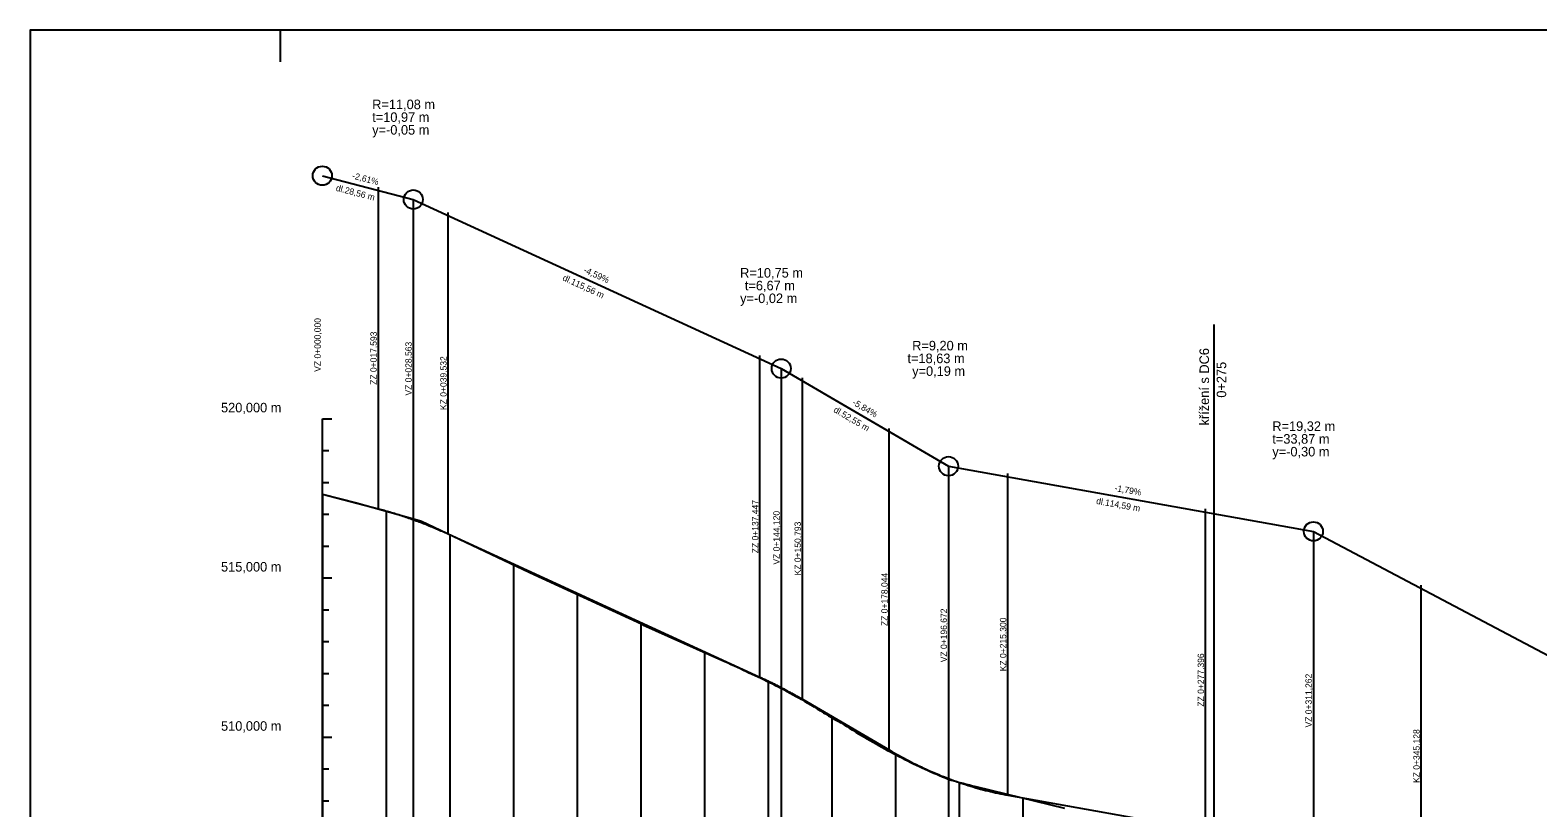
# Model space of a CAD drawing. Extents: x -632716 to -629545, y -1094726 to -1088285.
# Drawn here: x -632705.7 to -632232.2, y -1094376.5 to -1094132.3 of the extents above; entities that cross this region are included whole.
import ezdxf

# ---------------------------------------------------------------- set-up
doc = ezdxf.new("R2010")
doc.units = 0
for name, color, linetype in [('20', 7, 'Continuous'), ('Default', 7, 'Continuous'), ('formát', 7, 'Continuous'), ('REZ_POPIS', 7, 'Continuous'), ('REZ_TENKA', 7, 'Continuous'), ('REZ_TLUSTA', 7, 'Continuous'), ('SKLONY_NIVELETA', 7, 'Continuous'), ('SKLONY_POPIS', 7, 'Continuous'), ('TECNY_NIVELETA', 7, 'Continuous'), ('VOZOVKA', 7, 'Continuous')]:
    doc.layers.add(name, color=color, linetype=linetype)

msp = doc.modelspace()

# ---------------------------------------------------------------- linework, layer by layer
at = {"layer": '20'}
for points in [[(-632613.94, -1094277.99), (-632613.94, -1094604.31), (-632613.94, -1094654.31), (-632613.94, -1094594.31)], [(-632593.94, -1094283.24), (-632593.94, -1094604.31), (-632593.94, -1094654.31), (-632593.94, -1094594.31)], [(-632573.94, -1094290.71), (-632573.94, -1094604.31), (-632573.94, -1094654.31), (-632573.94, -1094594.31)], [(-632553.94, -1094299.9), (-632553.94, -1094604.31), (-632553.94, -1094654.31), (-632553.94, -1094594.31)], [(-632533.94, -1094309.09), (-632533.94, -1094604.31), (-632533.94, -1094654.31), (-632533.94, -1094594.31)], [(-632513.94, -1094318.28), (-632513.94, -1094604.31), (-632513.94, -1094654.31), (-632513.94, -1094594.31)], [(-632493.94, -1094327.46), (-632493.94, -1094604.31), (-632493.94, -1094654.31), (-632493.94, -1094594.31)], [(-632473.94, -1094336.68), (-632473.94, -1094604.31), (-632473.94, -1094654.31), (-632473.94, -1094594.31)], [(-632453.94, -1094347.82), (-632453.94, -1094604.31), (-632453.94, -1094654.31), (-632453.94, -1094594.31)], [(-632433.94, -1094359.47), (-632433.94, -1094604.31), (-632433.94, -1094654.31), (-632433.94, -1094594.31)], [(-632413.94, -1094368.54), (-632413.94, -1094604.31), (-632413.94, -1094654.31), (-632413.94, -1094594.31)], [(-632393.94, -1094373.39), (-632393.94, -1094604.31), (-632393.94, -1094654.31), (-632393.94, -1094594.31)]]:
    msp.add_lwpolyline(points, dxfattribs=at)
at = {"layer": 'Default'}
for p, q in [((-632613.94, -1094277.99), (-632596.34, -1094282.58)), ((-632574.41, -1094290.49), (-632476.49, -1094335.48)), ((-632463.14, -1094342.44), (-632435.89, -1094358.35)), ((-632398.64, -1094372.55), (-632336.54, -1094383.65))]:
    msp.add_line(p, q, dxfattribs=at)
for points in [[(-632596.34, -1094282.58), (-632595.89, -1094282.71), (-632595.43, -1094282.83), (-632594.97, -1094282.95), (-632594.52, -1094283.08), (-632594.06, -1094283.21), (-632593.6, -1094283.34), (-632593.15, -1094283.47), (-632592.69, -1094283.6), (-632592.23, -1094283.74), (-632591.77, -1094283.87), (-632591.32, -1094284.01), (-632590.86, -1094284.15), (-632590.4, -1094284.3), (-632589.95, -1094284.44), (-632589.49, -1094284.59), (-632589.03, -1094284.74), (-632588.57, -1094284.89), (-632588.12, -1094285.04), (-632587.66, -1094285.2), (-632587.2, -1094285.35), (-632586.75, -1094285.51), (-632586.29, -1094285.67), (-632585.83, -1094285.83), (-632584.92, -1094286.16), (-632584.46, -1094286.33), (-632584, -1094286.5), (-632583.55, -1094286.67), (-632583.09, -1094286.84), (-632582.63, -1094287.02), (-632582.18, -1094287.19), (-632581.72, -1094287.37), (-632581.26, -1094287.55), (-632580.8, -1094287.74), (-632580.35, -1094287.92), (-632579.89, -1094288.11), (-632579.43, -1094288.3), (-632578.98, -1094288.49), (-632578.52, -1094288.68), (-632578.06, -1094288.87), (-632577.6, -1094289.07), (-632577.15, -1094289.27), (-632576.69, -1094289.47), (-632576.23, -1094289.67), (-632575.78, -1094289.87), (-632575.32, -1094290.08), (-632574.86, -1094290.28), (-632574.41, -1094290.49)], [(-632476.49, -1094335.48), (-632476.21, -1094335.61), (-632475.93, -1094335.74), (-632475.66, -1094335.87), (-632475.38, -1094336), (-632475.1, -1094336.13), (-632474.82, -1094336.26), (-632474.54, -1094336.39), (-632474.27, -1094336.53), (-632473.99, -1094336.66), (-632473.71, -1094336.79), (-632473.43, -1094336.93), (-632473.15, -1094337.07), (-632472.88, -1094337.2), (-632472.6, -1094337.34), (-632472.32, -1094337.48), (-632472.04, -1094337.62), (-632471.76, -1094337.76), (-632471.49, -1094337.9), (-632471.21, -1094338.04), (-632470.93, -1094338.18), (-632470.65, -1094338.32), (-632470.37, -1094338.47), (-632470.1, -1094338.61), (-632469.54, -1094338.9), (-632469.26, -1094339.05), (-632468.98, -1094339.19), (-632468.71, -1094339.34), (-632468.43, -1094339.49), (-632468.15, -1094339.64), (-632467.87, -1094339.79), (-632467.59, -1094339.94), (-632467.32, -1094340.09), (-632467.04, -1094340.24), (-632466.76, -1094340.39), (-632466.48, -1094340.55), (-632466.2, -1094340.7), (-632465.93, -1094340.86), (-632465.65, -1094341.01), (-632465.37, -1094341.17), (-632465.09, -1094341.32), (-632464.81, -1094341.48), (-632464.53, -1094341.64), (-632464.26, -1094341.8), (-632463.98, -1094341.96), (-632463.7, -1094342.12), (-632463.42, -1094342.28), (-632463.14, -1094342.44)], [(-632435.89, -1094358.35), (-632435.12, -1094358.8), (-632434.34, -1094359.24), (-632433.57, -1094359.68), (-632432.79, -1094360.11), (-632432.01, -1094360.53), (-632431.24, -1094360.95), (-632430.46, -1094361.36), (-632429.68, -1094361.76), (-632428.91, -1094362.16), (-632428.13, -1094362.55), (-632427.36, -1094362.93), (-632426.58, -1094363.31), (-632425.8, -1094363.68), (-632425.03, -1094364.05), (-632424.25, -1094364.41), (-632423.48, -1094364.76), (-632422.7, -1094365.1), (-632421.92, -1094365.44), (-632421.15, -1094365.77), (-632420.37, -1094366.1), (-632419.59, -1094366.42), (-632418.82, -1094366.73), (-632418.04, -1094367.03), (-632416.49, -1094367.63), (-632415.71, -1094367.91), (-632414.94, -1094368.19), (-632414.16, -1094368.46), (-632413.38, -1094368.73), (-632412.61, -1094368.99), (-632411.83, -1094369.24), (-632411.06, -1094369.49), (-632410.28, -1094369.73), (-632409.5, -1094369.96), (-632408.73, -1094370.19), (-632407.95, -1094370.41), (-632407.18, -1094370.63), (-632406.4, -1094370.83), (-632405.62, -1094371.03), (-632404.85, -1094371.23), (-632404.07, -1094371.42), (-632403.29, -1094371.6), (-632402.52, -1094371.77), (-632401.74, -1094371.94), (-632400.97, -1094372.1), (-632400.19, -1094372.26), (-632399.41, -1094372.41), (-632398.64, -1094372.55)]]:
    msp.add_lwpolyline(points, dxfattribs=at)
at = {"layer": 'formát'}
msp.add_line((-632627.11, -1094142.26), (-632627.11, -1094132.26), dxfattribs=at)
msp.add_lwpolyline([(-632705.71, -1094726.26), (-631367.11, -1094726.26), (-631367.11, -1094132.26), (-632705.71, -1094132.26)], close=True, dxfattribs=at)
at = {"layer": 'REZ_TENKA'}
for p, q in [((-632613.94, -1094654.31), (-632613.94, -1094254.31)), ((-632613.94, -1094264.31), (-632611.94, -1094264.31)), ((-632613.94, -1094274.31), (-632611.94, -1094274.31)), ((-632613.94, -1094284.31), (-632611.94, -1094284.31)), ((-632613.94, -1094294.31), (-632611.94, -1094294.31)), ((-632613.94, -1094314.31), (-632611.94, -1094314.31)), ((-632613.94, -1094324.31), (-632611.94, -1094324.31)), ((-632613.94, -1094334.31), (-632611.94, -1094334.31)), ((-632613.94, -1094344.31), (-632611.94, -1094344.31)), ((-632613.94, -1094364.31), (-632611.94, -1094364.31)), ((-632613.94, -1094374.31), (-632611.94, -1094374.31))]:
    msp.add_line(p, q, dxfattribs=at)
at = {"layer": 'REZ_TLUSTA'}
for p, q in [((-632613.94, -1094254.31), (-632610.94, -1094254.31)), ((-632613.94, -1094254.31), (-632610.94, -1094254.31)), ((-632613.94, -1094304.31), (-632610.94, -1094304.31)), ((-632613.94, -1094354.31), (-632610.94, -1094354.31))]:
    msp.add_line(p, q, dxfattribs=at)
at = {"layer": 'SKLONY_NIVELETA'}
for p, q in [((-632613.94, -1094177.99), (-632613.94, -1094177.99)), ((-632613.94, -1094177.99), (-632585.37, -1094185.45)), ((-632585.37, -1094185.45), (-632585.37, -1094654.31)), ((-632585.37, -1094185.45), (-632469.82, -1094238.55)), ((-632333.94, -1094224.73), (-632333.94, -1094384.13)), ((-632469.82, -1094238.55), (-632469.82, -1094654.31)), ((-632469.82, -1094238.55), (-632417.27, -1094269.22)), ((-632417.27, -1094269.22), (-632417.27, -1094654.31)), ((-632417.27, -1094269.22), (-632302.68, -1094289.7)), ((-632613.94, -1094277.99), (-632596.34, -1094282.58)), ((-632574.41, -1094290.49), (-632476.49, -1094335.48)), ((-632302.68, -1094289.7), (-632302.68, -1094654.31)), ((-632302.68, -1094289.7), (-632139.49, -1094376.08)), ((-632463.14, -1094342.44), (-632435.89, -1094358.35)), ((-632398.64, -1094372.55), (-632336.54, -1094383.65))]:
    msp.add_line(p, q, dxfattribs=at)
for points in [[(-632596.34, -1094282.58), (-632595.89, -1094282.71), (-632595.43, -1094282.83), (-632594.97, -1094282.95), (-632594.52, -1094283.08), (-632594.06, -1094283.21), (-632593.6, -1094283.34), (-632593.15, -1094283.47), (-632592.69, -1094283.6), (-632592.23, -1094283.74), (-632591.77, -1094283.87), (-632591.32, -1094284.01), (-632590.86, -1094284.15), (-632590.4, -1094284.3), (-632589.95, -1094284.44), (-632589.49, -1094284.59), (-632589.03, -1094284.74), (-632588.57, -1094284.89), (-632588.12, -1094285.04), (-632587.66, -1094285.2), (-632587.2, -1094285.35), (-632586.75, -1094285.51), (-632586.29, -1094285.67), (-632585.83, -1094285.83), (-632584.92, -1094286.16), (-632584.46, -1094286.33), (-632584, -1094286.5), (-632583.55, -1094286.67), (-632583.09, -1094286.84), (-632582.63, -1094287.02), (-632582.18, -1094287.19), (-632581.72, -1094287.37), (-632581.26, -1094287.55), (-632580.8, -1094287.74), (-632580.35, -1094287.92), (-632579.89, -1094288.11), (-632579.43, -1094288.3), (-632578.98, -1094288.49), (-632578.52, -1094288.68), (-632578.06, -1094288.87), (-632577.6, -1094289.07), (-632577.15, -1094289.27), (-632576.69, -1094289.47), (-632576.23, -1094289.67), (-632575.78, -1094289.87), (-632575.32, -1094290.08), (-632574.86, -1094290.28), (-632574.41, -1094290.49)], [(-632476.49, -1094335.48), (-632476.21, -1094335.61), (-632475.93, -1094335.74), (-632475.66, -1094335.87), (-632475.38, -1094336), (-632475.1, -1094336.13), (-632474.82, -1094336.26), (-632474.54, -1094336.39), (-632474.27, -1094336.53), (-632473.99, -1094336.66), (-632473.71, -1094336.79), (-632473.43, -1094336.93), (-632473.15, -1094337.07), (-632472.88, -1094337.2), (-632472.6, -1094337.34), (-632472.32, -1094337.48), (-632472.04, -1094337.62), (-632471.76, -1094337.76), (-632471.49, -1094337.9), (-632471.21, -1094338.04), (-632470.93, -1094338.18), (-632470.65, -1094338.32), (-632470.37, -1094338.47), (-632470.1, -1094338.61), (-632469.54, -1094338.9), (-632469.26, -1094339.05), (-632468.98, -1094339.19), (-632468.71, -1094339.34), (-632468.43, -1094339.49), (-632468.15, -1094339.64), (-632467.87, -1094339.79), (-632467.59, -1094339.94), (-632467.32, -1094340.09), (-632467.04, -1094340.24), (-632466.76, -1094340.39), (-632466.48, -1094340.55), (-632466.2, -1094340.7), (-632465.93, -1094340.86), (-632465.65, -1094341.01), (-632465.37, -1094341.17), (-632465.09, -1094341.32), (-632464.81, -1094341.48), (-632464.53, -1094341.64), (-632464.26, -1094341.8), (-632463.98, -1094341.96), (-632463.7, -1094342.12), (-632463.42, -1094342.28), (-632463.14, -1094342.44)], [(-632435.89, -1094358.35), (-632435.12, -1094358.8), (-632434.34, -1094359.24), (-632433.57, -1094359.68), (-632432.79, -1094360.11), (-632432.01, -1094360.53), (-632431.24, -1094360.95), (-632430.46, -1094361.36), (-632429.68, -1094361.76), (-632428.91, -1094362.16), (-632428.13, -1094362.55), (-632427.36, -1094362.93), (-632426.58, -1094363.31), (-632425.8, -1094363.68), (-632425.03, -1094364.05), (-632424.25, -1094364.41), (-632423.48, -1094364.76), (-632422.7, -1094365.1), (-632421.92, -1094365.44), (-632421.15, -1094365.77), (-632420.37, -1094366.1), (-632419.59, -1094366.42), (-632418.82, -1094366.73), (-632418.04, -1094367.03), (-632416.49, -1094367.63), (-632415.71, -1094367.91), (-632414.94, -1094368.19), (-632414.16, -1094368.46), (-632413.38, -1094368.73), (-632412.61, -1094368.99), (-632411.83, -1094369.24), (-632411.06, -1094369.49), (-632410.28, -1094369.73), (-632409.5, -1094369.96), (-632408.73, -1094370.19), (-632407.95, -1094370.41), (-632407.18, -1094370.63), (-632406.4, -1094370.83), (-632405.62, -1094371.03), (-632404.85, -1094371.23), (-632404.07, -1094371.42), (-632403.29, -1094371.6), (-632402.52, -1094371.77), (-632401.74, -1094371.94), (-632400.97, -1094372.1), (-632400.19, -1094372.26), (-632399.41, -1094372.41), (-632398.64, -1094372.55)]]:
    msp.add_lwpolyline(points, dxfattribs=at)
for centre in [(-632613.94, -1094177.99), (-632585.37, -1094185.45), (-632469.82, -1094238.55), (-632417.27, -1094269.22), (-632302.68, -1094289.7)]:
    msp.add_circle(centre, 3, dxfattribs=at)
at = {"layer": 'TECNY_NIVELETA'}
for p, q in [((-632613.94, -1094177.99), (-632613.94, -1094177.99)), ((-632596.34, -1094282.58), (-632596.34, -1094181.58)), ((-632585.37, -1094185.45), (-632585.37, -1094185.45)), ((-632574.41, -1094290.49), (-632574.41, -1094189.49)), ((-632476.49, -1094335.48), (-632476.49, -1094234.48)), ((-632469.82, -1094238.55), (-632469.82, -1094238.55)), ((-632463.14, -1094342.44), (-632463.14, -1094241.44)), ((-632435.89, -1094358.35), (-632435.89, -1094257.35)), ((-632417.27, -1094269.22), (-632417.27, -1094269.22)), ((-632398.64, -1094372.55), (-632398.64, -1094271.55)), ((-632336.54, -1094383.65), (-632336.54, -1094282.65)), ((-632302.68, -1094289.7), (-632302.68, -1094289.7)), ((-632268.81, -1094407.63), (-632268.81, -1094306.63))]:
    msp.add_line(p, q, dxfattribs=at)
at = {"layer": 'VOZOVKA'}
msp.add_lwpolyline([(-632613.94, -1094277.99), (-632603.25, -1094280.76), (-632584.91, -1094285.84), (-632583.1, -1094286.42), (-632582.76, -1094286.49), (-632556.9, -1094298.7), (-632548.97, -1094302.53), (-632548.77, -1094302.62), (-632513.73, -1094318.78), (-632513.31, -1094319.01), (-632488.51, -1094330.1), (-632487.51, -1094330.55), (-632486.51, -1094331), (-632485.51, -1094331.45), (-632484.51, -1094331.91), (-632483.51, -1094332.38), (-632482.59, -1094332.81), (-632481.67, -1094333.26), (-632480.75, -1094333.71), (-632480.03, -1094334.07), (-632479.84, -1094334.15), (-632478.92, -1094334.56), (-632478, -1094334.97), (-632477.09, -1094335.39), (-632476.17, -1094335.82), (-632475.25, -1094336.25), (-632474.33, -1094336.69), (-632473.42, -1094337.14), (-632472.5, -1094337.6), (-632471.58, -1094338.06), (-632470.67, -1094338.53), (-632469.75, -1094339.01), (-632468.83, -1094339.49), (-632467.91, -1094339.98), (-632467, -1094340.48), (-632466.08, -1094340.99), (-632465.16, -1094341.5), (-632464.25, -1094342.02), (-632463.33, -1094342.54), (-632462.41, -1094343.08), (-632461.49, -1094343.61), (-632460.49, -1094344.21), (-632459.49, -1094344.81), (-632458.49, -1094345.42), (-632457.49, -1094346.03), (-632456.49, -1094346.64), (-632455.96, -1094346.97), (-632454.96, -1094347.58), (-632453.96, -1094348.19), (-632453.49, -1094348.47), (-632452.96, -1094348.75), (-632452.6, -1094348.94), (-632451.96, -1094349.31), (-632450.98, -1094349.86), (-632450.96, -1094349.87), (-632450.05, -1094350.45), (-632449.14, -1094351.02), (-632448.23, -1094351.59), (-632447.32, -1094352.15), (-632446.41, -1094352.71), (-632445.5, -1094353.26), (-632444.6, -1094353.8), (-632443.69, -1094354.34), (-632442.78, -1094354.88), (-632441.87, -1094355.41), (-632440.96, -1094355.93), (-632440.05, -1094356.45), (-632439.14, -1094356.96), (-632438.24, -1094357.47), (-632437.33, -1094357.97), (-632436.42, -1094358.47), (-632435.51, -1094358.96), (-632434.6, -1094359.44), (-632433.69, -1094359.92), (-632432.78, -1094360.39), (-632431.88, -1094360.86), (-632430.97, -1094361.32), (-632430.06, -1094361.78), (-632429.15, -1094362.23), (-632428.24, -1094362.67), (-632427.33, -1094363.11), (-632426.42, -1094363.54), (-632425.52, -1094363.96), (-632424.61, -1094364.38), (-632423.7, -1094364.79), (-632422.79, -1094365.2), (-632421.88, -1094365.6), (-632420.97, -1094365.99), (-632420.06, -1094366.38), (-632419.15, -1094366.76), (-632418.25, -1094367.14), (-632417.34, -1094367.5), (-632416.71, -1094367.75), (-632416.43, -1094367.83), (-632415.52, -1094368.08), (-632414.73, -1094368.28), (-632414.61, -1094368.32), (-632413.7, -1094368.56), (-632412.7, -1094368.82), (-632411.7, -1094369.07), (-632410.7, -1094369.32), (-632409.7, -1094369.57), (-632408.7, -1094369.81), (-632380.89, -1094376.62)], dxfattribs=at)

# ---------------------------------------------------------------- texts
at = {"layer": 'REZ_POPIS'}
for s, p in [('520,000 m', (-632645.76, -1094252.31)), ('520,000 m', (-632645.76, -1094252.31)), ('515,000 m', (-632645.76, -1094302.31)), ('510,000 m', (-632645.76, -1094352.31))]:
    msp.add_text(s, height=3, dxfattribs=at).set_placement(p)
at = {"layer": 'SKLONY_POPIS'}
for s, p in [('R=11,08 m', (-632598.28, -1094157.08)), ('t=10,97 m', (-632598.28, -1094161.08)), ('y=-0,05 m', (-632598.28, -1094165.08)), ('R=10,75 m', (-632482.73, -1094209.98)), ('t=6,67 m', (-632481.24, -1094213.98)), ('y=-0,02 m', (-632482.73, -1094217.98)), ('R=9,20 m', (-632428.69, -1094232.85)), ('t=18,63 m', (-632430.17, -1094236.85)), ('y=0,19 m', (-632428.69, -1094240.85)), ('R=19,32 m', (-632315.58, -1094258.15)), ('t=33,87 m', (-632315.58, -1094262.15)), ('y=-0,30 m', (-632315.58, -1094266.15))]:
    msp.add_text(s, height=3, dxfattribs=at).set_placement(p)
for s, height, rotation, p in [('-2,61%', 2, 345.3508, (-632604.72, -1094178.84)), ('dl.28,56 m', 2, 345.3508, (-632609.83, -1094182.68)), ('-4,59%', 2, 335.3227, (-632532.09, -1094208.29)), ('dl.115,56 m', 2, 335.3227, (-632538.68, -1094210.76)), ('VZ 0+000,000', 2, 90, (-632614.44, -1094239.57)), ('ZZ 0+017,593', 2, 90, (-632596.84, -1094243.67)), ('VZ 0+028,563', 2, 90, (-632585.87, -1094247.03)), ('KZ 0+039,532', 2, 90, (-632574.91, -1094251.57)), ('křížení s DC6', 3, 90, (-632335.46, -1094256.42)), ('0+275', 3, 90, (-632330.06, -1094247.7)), ('dl.52,55 m', 2, 329.7304, (-632453.6, -1094252.07)), ('-5,84%', 2, 329.7304, (-632447.65, -1094249.75)), ('dl.114,59 m', 2, 349.8657, (-632371.01, -1094281.04)), ('-1,79%', 2, 349.8657, (-632365.25, -1094276.99)), ('ZZ 0+137,447', 2, 90, (-632476.99, -1094296.56)), ('VZ 0+144,120', 2, 90, (-632470.32, -1094300.13)), ('KZ 0+150,793', 2, 90, (-632463.64, -1094303.52)), ('ZZ 0+178,044', 2, 90, (-632436.39, -1094319.43)), ('VZ 0+196,672', 2, 90, (-632417.77, -1094330.8)), ('KZ 0+215,300', 2, 90, (-632399.14, -1094333.63)), ('ZZ 0+277,396', 2, 90, (-632337.04, -1094344.73)), ('VZ 0+311,262', 2, 90, (-632303.18, -1094351.28)), ('KZ 0+345,128', 2, 90, (-632269.31, -1094368.71))]:
    msp.add_text(s, height=height, rotation=rotation, dxfattribs=at).set_placement(p)

doc.saveas('drawing.dxf')
